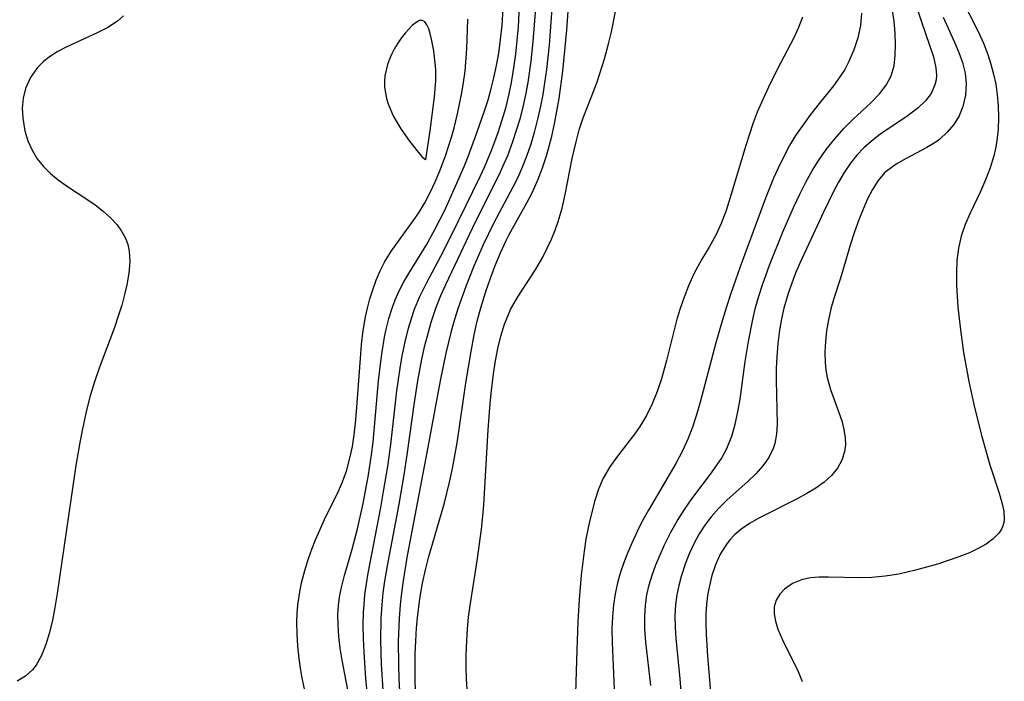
# Model space of a CAD drawing. Header units: metres. Extents: x 1073367 to 1082519, y 1569854 to 1574957.
# Tile 669 of 1056: x 1080984 to 1081116, y 1570543 to 1570632. Entities that reach past the tile are written whole.
import ezdxf

# ---------------------------------------------------------------- set-up
doc = ezdxf.new("R2010")
doc.units = ezdxf.units.M
doc.layers.add('CGG_CurvaNivelLidar_v1', color=253, linetype='Continuous', lineweight=30)

msp = doc.modelspace()

# ---------------------------------------------------------------- linework, layer by layer
at = {"layer": 'CGG_CurvaNivelLidar_v1'}
for p, q in [((1081057.4198, 1570630.6313, 75.5), (1081057.8125, 1570636.1456, 75.5)), ((1081103.5891, 1570636.3054, 76.5), (1081105.0159, 1570631.8491, 76.5)), ((1081109.7864, 1570636.116, 77.5), (1081112.6971, 1570630.4117, 77.5)), ((1081050.928, 1570631.0356, 77), (1081051.1262, 1570634.8498, 77)), ((1081048.7363, 1570631.187, 77.5), (1081048.8965, 1570633.5136, 77.5)), ((1081052.9313, 1570629.0521, 76.5), (1081053.2535, 1570633.4852, 76.5)), ((1081055.4432, 1570633.4854, 76), (1081055.0673, 1570628.6075, 76)), ((1081063.4317, 1570630.3353, 75), (1081064.0743, 1570633.5142, 75)), ((1081101.3988, 1570631.784, 76), (1081101.1409, 1570633.4892, 76)), ((1080997.0788, 1570631.8074, 78), (1080995.7768, 1570630.9401, 78)), ((1080997.8862, 1570632.5175, 78), (1080997.0788, 1570631.8074, 78)), ((1081037.6441, 1570631.8589, 78.5), (1081037.1933, 1570631.6204, 78.5)), ((1081038.0446, 1570631.8941, 78.5), (1081037.6441, 1570631.8589, 78.5)), ((1081038.372, 1570631.6906, 78.5), (1081038.0446, 1570631.8941, 78.5)), ((1081044.1083, 1570630.6241, 78), (1081044.1183, 1570632.0783, 78)), ((1081089.1042, 1570632.3328, 75), (1081088.5593, 1570630.9335, 75)), ((1081097.0257, 1570632.877, 75.5), (1081096.8691, 1570631.2002, 75.5)), ((1081105.0159, 1570631.8491, 76.5), (1081106.1697, 1570628.5703, 76.5)), ((1081107.9831, 1570632.3414, 77), (1081109.5159, 1570628.9727, 77)), ((1080995.7768, 1570630.9401, 78), (1080994.3629, 1570630.202, 78)), ((1081036.2071, 1570630.7364, 78.5), (1081035.6997, 1570630.1595, 78.5)), ((1081036.7094, 1570631.2329, 78.5), (1081036.2071, 1570630.7364, 78.5)), ((1081037.1933, 1570631.6204, 78.5), (1081036.7094, 1570631.2329, 78.5)), ((1081038.6477, 1570631.2936, 78.5), (1081038.372, 1570631.6906, 78.5)), ((1081038.8837, 1570630.7542, 78.5), (1081038.6477, 1570631.2936, 78.5)), ((1081039.0888, 1570630.1112, 78.5), (1081038.8837, 1570630.7542, 78.5)), ((1081044.0087, 1570628.0708, 78), (1081044.1083, 1570630.6241, 78)), ((1081048.5431, 1570629.3306, 77.5), (1081048.7363, 1570631.187, 77.5)), ((1081050.773, 1570629.1886, 77), (1081050.928, 1570631.0356, 77)), ((1081057.0859, 1570626.9196, 75.5), (1081057.4198, 1570630.6313, 75.5)), ((1081088.5593, 1570630.9335, 75), (1081087.9338, 1570629.5647, 75)), ((1081096.8691, 1570631.2002, 75.5), (1081096.5201, 1570629.5476, 75.5)), ((1081101.5583, 1570630.1172, 76), (1081101.3988, 1570631.784, 76)), ((1080994.3629, 1570630.202, 78), (1080990.1792, 1570628.3163, 78)), ((1081035.2, 1570629.5219, 78.5), (1081034.7221, 1570628.8359, 78.5)), ((1081035.6997, 1570630.1595, 78.5), (1081035.2, 1570629.5219, 78.5)), ((1081039.2689, 1570629.3941, 78.5), (1081039.0888, 1570630.1112, 78.5)), ((1081039.5648, 1570627.8189, 78.5), (1081039.2689, 1570629.3941, 78.5)), ((1081048.2879, 1570627.4843, 77.5), (1081048.5431, 1570629.3306, 77.5)), ((1081050.5771, 1570627.3478, 77), (1081050.773, 1570629.1886, 77)), ((1081063.0516, 1570628.7633, 75), (1081063.4317, 1570630.3353, 75)), ((1081087.9338, 1570629.5647, 75), (1081086.1237, 1570626.1311, 75)), ((1081096.5201, 1570629.5476, 75.5), (1081096.0022, 1570627.9312, 75.5)), ((1081101.5997, 1570628.6427, 76), (1081101.5583, 1570630.1172, 76)), ((1081112.6971, 1570630.4117, 77.5), (1081113.4141, 1570628.8153, 77.5)), ((1080990.1792, 1570628.3163, 78), (1080989.0636, 1570627.7243, 78)), ((1081034.2823, 1570628.1078, 78.5), (1081033.9289, 1570627.4122, 78.5)), ((1081034.7221, 1570628.8359, 78.5), (1081034.2823, 1570628.1078, 78.5)), ((1081043.759, 1570625.0599, 78), (1081044.0087, 1570628.0708, 78)), ((1081052.6453, 1570626.3969, 76.5), (1081052.9313, 1570629.0521, 76.5)), ((1081055.0673, 1570628.6075, 76), (1081054.7036, 1570625.2899, 76)), ((1081062.4892, 1570626.7245, 75), (1081063.0516, 1570628.7633, 75)), ((1081096.0022, 1570627.9312, 75.5), (1081095.3264, 1570626.366, 75.5)), ((1081101.5499, 1570627.229, 76), (1081101.5997, 1570628.6427, 76)), ((1081106.1697, 1570628.5703, 76.5), (1081106.6752, 1570627.0076, 76.5)), ((1081109.5159, 1570628.9727, 77), (1081110.0961, 1570627.6018, 77)), ((1081113.4141, 1570628.8153, 77.5), (1081113.9786, 1570627.3306, 77.5)), ((1080988.0732, 1570627.0836, 78), (1080987.1649, 1570626.3605, 78)), ((1080989.0636, 1570627.7243, 78), (1080988.0732, 1570627.0836, 78)), ((1081033.6213, 1570626.6925, 78.5), (1081033.3607, 1570625.9562, 78.5)), ((1081033.9289, 1570627.4122, 78.5), (1081033.6213, 1570626.6925, 78.5)), ((1081039.769, 1570626.1424, 78.5), (1081039.5648, 1570627.8189, 78.5)), ((1081047.9986, 1570625.8292, 77.5), (1081048.2879, 1570627.4843, 77.5)), ((1081050.334, 1570625.5155, 77), (1081050.5771, 1570627.3478, 77)), ((1081056.8866, 1570625.0699, 75.5), (1081057.0859, 1570626.9196, 75.5)), ((1081061.5348, 1570623.7568, 75), (1081062.4892, 1570626.7245, 75)), ((1081101.3843, 1570625.7778, 76), (1081101.5499, 1570627.229, 76)), ((1081106.6752, 1570627.0076, 76.5), (1081107.006, 1570625.5106, 76.5)), ((1081110.0961, 1570627.6018, 77), (1081110.5781, 1570626.2333, 77)), ((1081113.9786, 1570627.3306, 77.5), (1081114.4037, 1570626.0159, 77.5)), ((1080986.3571, 1570625.5545, 78), (1080985.3904, 1570624.2223, 78)), ((1080987.1649, 1570626.3605, 78), (1080986.3571, 1570625.5545, 78)), ((1081033.1526, 1570625.2088, 78.5), (1081033.0068, 1570624.4545, 78.5)), ((1081033.3607, 1570625.9562, 78.5), (1081033.1526, 1570625.2088, 78.5)), ((1081039.8244, 1570625.2858, 78.5), (1081039.769, 1570626.1424, 78.5)), ((1081039.8208, 1570623.7759, 78.5), (1081039.8244, 1570625.2858, 78.5)), ((1081047.6522, 1570624.1866, 77.5), (1081047.9986, 1570625.8292, 77.5)), ((1081050.0078, 1570623.5598, 77), (1081050.334, 1570625.5155, 77)), ((1081052.2303, 1570623.5461, 76.5), (1081052.6453, 1570626.3969, 76.5)), ((1081054.7036, 1570625.2899, 76), (1081054.4572, 1570623.5254, 76)), ((1081086.1237, 1570626.1311, 75), (1081084.7672, 1570623.4382, 75)), ((1081094.7631, 1570625.3147, 75.5), (1081094.1259, 1570624.3018, 75.5)), ((1081095.3264, 1570626.366, 75.5), (1081094.7631, 1570625.3147, 75.5)), ((1081101.0118, 1570624.4302, 76), (1081101.3843, 1570625.7778, 76)), ((1081107.006, 1570625.5106, 76.5), (1081107.0753, 1570624.5595, 76.5)), ((1081110.5781, 1570626.2333, 77), (1081110.9258, 1570624.8114, 77)), ((1081114.4037, 1570626.0159, 77.5), (1081114.7602, 1570624.687, 77.5)), ((1080985.3904, 1570624.2223, 78), (1080984.7179, 1570622.7428, 78)), ((1081033.0068, 1570624.4545, 78.5), (1081032.9388, 1570623.6967, 78.5)), ((1081043.5679, 1570623.566, 78), (1081043.759, 1570625.0599, 78)), ((1081047.291, 1570622.733, 77.5), (1081047.6522, 1570624.1866, 77.5)), ((1081056.3901, 1570621.4009, 75.5), (1081056.8866, 1570625.0699, 75.5)), ((1081094.1259, 1570624.3018, 75.5), (1081093.2383, 1570623.0944, 75.5)), ((1081100.3449, 1570623.1895, 76), (1081101.0118, 1570624.4302, 76)), ((1081107.0319, 1570623.9203, 76.5), (1081106.8831, 1570623.225, 76.5)), ((1081107.0753, 1570624.5595, 76.5), (1081107.0319, 1570623.9203, 76.5)), ((1081110.9258, 1570624.8114, 77), (1081111.0841, 1570623.3961, 77)), ((1081114.7602, 1570624.687, 77.5), (1081115.0367, 1570623.3457, 77.5)), ((1080984.7179, 1570622.7428, 78), (1080984.4103, 1570621.4534, 78)), ((1081032.9388, 1570623.6967, 78.5), (1081032.9623, 1570622.9384, 78.5)), ((1081032.9623, 1570622.9384, 78.5), (1081033.065, 1570622.1814, 78.5)), ((1081039.6401, 1570621.6428, 78.5), (1081039.8208, 1570623.7759, 78.5)), ((1081043.335, 1570622.1516, 78), (1081043.5679, 1570623.566, 78)), ((1081046.8611, 1570621.2302, 77.5), (1081047.291, 1570622.733, 77.5)), ((1081049.6947, 1570622.0392, 77), (1081050.0078, 1570623.5598, 77)), ((1081051.9186, 1570621.8853, 76.5), (1081052.2303, 1570623.5461, 76.5)), ((1081054.4572, 1570623.5254, 76), (1081054.1947, 1570621.9421, 76)), ((1081059.6315, 1570618.796, 75), (1081061.1073, 1570622.5796, 75)), ((1081061.1073, 1570622.5796, 75), (1081061.5348, 1570623.7568, 75)), ((1081084.7672, 1570623.4382, 75), (1081083.5617, 1570620.8835, 75)), ((1081093.2383, 1570623.0944, 75.5), (1081091.311, 1570620.737, 75.5)), ((1081099.433, 1570622.0349, 76), (1081100.3449, 1570623.1895, 76)), ((1081106.8831, 1570623.225, 76.5), (1081106.3648, 1570622.0723, 76.5)), ((1081111.0841, 1570623.3961, 77), (1081111.0019, 1570621.8353, 77)), ((1081115.0367, 1570623.3457, 77.5), (1081115.2341, 1570621.9088, 77.5)), ((1080984.4103, 1570621.4534, 78), (1080984.2955, 1570620.1135, 78)), ((1081033.065, 1570622.1814, 78.5), (1081033.2315, 1570621.4278, 78.5)), ((1081033.2315, 1570621.4278, 78.5), (1081033.4512, 1570620.6797, 78.5)), ((1081039.0653, 1570617.0729, 78.5), (1081039.6401, 1570621.6428, 78.5)), ((1081042.7541, 1570619.3489, 78), (1081043.335, 1570622.1516, 78)), ((1081046.3895, 1570619.7384, 77.5), (1081046.8611, 1570621.2302, 77.5)), ((1081049.2656, 1570620.2923, 77), (1081049.6947, 1570622.0392, 77)), ((1081051.5518, 1570620.2385, 76.5), (1081051.9186, 1570621.8853, 76.5)), ((1081054.1947, 1570621.9421, 76), (1081053.8932, 1570620.3689, 76)), ((1081055.7894, 1570618.0068, 75.5), (1081056.3901, 1570621.4009, 75.5)), ((1081098.2511, 1570620.8353, 76), (1081099.433, 1570622.0349, 76)), ((1081106.3648, 1570622.0723, 76.5), (1081105.6026, 1570621.0733, 76.5)), ((1081111.0019, 1570621.8353, 77), (1081110.6479, 1570620.3345, 77)), ((1081115.2341, 1570621.9088, 77.5), (1081115.3512, 1570620.4655, 77.5)), ((1080984.2955, 1570620.1135, 78), (1080984.3487, 1570618.7485, 78)), ((1081033.4512, 1570620.6797, 78.5), (1081033.732, 1570619.92, 78.5)), ((1081033.732, 1570619.92, 78.5), (1081034.1212, 1570619.0878, 78.5)), ((1081048.771, 1570618.5628, 77), (1081049.2656, 1570620.2923, 77)), ((1081051.1488, 1570618.6835, 76.5), (1081051.5518, 1570620.2385, 76.5)), ((1081053.8932, 1570620.3689, 76), (1081053.5519, 1570618.8077, 76)), ((1081083.5617, 1570620.8835, 75), (1081083.0128, 1570619.5818, 75)), ((1081091.311, 1570620.737, 75.5), (1081090.1471, 1570619.2515, 75.5)), ((1081095.8563, 1570618.5834, 76), (1081098.2511, 1570620.8353, 76)), ((1081104.6401, 1570620.1543, 76.5), (1081103.0844, 1570618.9736, 76.5)), ((1081105.6026, 1570621.0733, 76.5), (1081104.6401, 1570620.1543, 76.5)), ((1081110.6479, 1570620.3345, 77), (1081110.1148, 1570619.0852, 77)), ((1081115.3512, 1570620.4655, 77.5), (1081115.406, 1570618.8689, 77.5)), ((1080984.3487, 1570618.7485, 78), (1080984.6309, 1570617.0545, 78)), ((1081034.1212, 1570619.0878, 78.5), (1081034.5976, 1570618.2262, 78.5)), ((1081042.2971, 1570617.4734, 78), (1081042.7541, 1570619.3489, 78)), ((1081045.3663, 1570616.7779, 77.5), (1081046.3895, 1570619.7384, 77.5)), ((1081050.6962, 1570617.1445, 76.5), (1081051.1488, 1570618.6835, 76.5)), ((1081053.5519, 1570618.8077, 76), (1081053.0495, 1570616.8284, 76)), ((1081059.1149, 1570617.213, 75), (1081059.6315, 1570618.796, 75)), ((1081083.0128, 1570619.5818, 75), (1081082.4833, 1570618.157, 75)), ((1081090.1471, 1570619.2515, 75.5), (1081089.0275, 1570617.7122, 75.5)), ((1081094.6492, 1570617.3782, 76), (1081095.8563, 1570618.5834, 76)), ((1081103.0844, 1570618.9736, 76.5), (1081100.5757, 1570617.3197, 76.5)), ((1081110.1148, 1570619.0852, 77), (1081109.4021, 1570617.9237, 77)), ((1081115.406, 1570618.8689, 77.5), (1081115.3671, 1570617.2785, 77.5)), ((1081034.5976, 1570618.2262, 78.5), (1081035.14, 1570617.3506, 78.5)), ((1081035.14, 1570617.3506, 78.5), (1081036.3067, 1570615.6695, 78.5)), ((1081041.9482, 1570616.2015, 78), (1081042.2971, 1570617.4734, 78)), ((1081048.214, 1570616.8519, 77), (1081048.771, 1570618.5628, 77)), ((1081055.4215, 1570616.3316, 75.5), (1081055.7894, 1570618.0068, 75.5)), ((1081082.4833, 1570618.157, 75), (1081081.471, 1570615.0772, 75)), ((1081089.0275, 1570617.7122, 75.5), (1081088.159, 1570616.4209, 75.5)), ((1081093.4174, 1570616.0088, 76), (1081094.6492, 1570617.3782, 76)), ((1081100.5757, 1570617.3197, 76.5), (1081099.311, 1570616.4389, 76.5)), ((1081109.4021, 1570617.9237, 77), (1081108.5338, 1570616.8664, 77)), ((1081115.3671, 1570617.2785, 77.5), (1081115.2048, 1570615.7014, 77.5)), ((1080984.6309, 1570617.0545, 78), (1080985.0321, 1570615.7253, 78)), ((1081038.5, 1570613.2046, 78.5), (1081039.0653, 1570617.0729, 78.5)), ((1081041.1485, 1570613.7017, 78), (1081041.9482, 1570616.2015, 78)), ((1081044.1791, 1570613.6108, 77.5), (1081045.3663, 1570616.7779, 77.5)), ((1081047.3584, 1570614.553, 77), (1081048.214, 1570616.8519, 77)), ((1081050.1953, 1570615.6232, 76.5), (1081050.6962, 1570617.1445, 76.5)), ((1081053.0495, 1570616.8284, 76), (1081052.5923, 1570615.2778, 76)), ((1081055.0828, 1570615.0036, 75.5), (1081055.4215, 1570616.3316, 75.5)), ((1081058.6713, 1570615.5974, 75), (1081059.1149, 1570617.213, 75)), ((1081088.159, 1570616.4209, 75.5), (1081087.3457, 1570615.09, 75.5)), ((1081092.2572, 1570614.5526, 76), (1081093.4174, 1570616.0088, 76)), ((1081099.311, 1570616.4389, 76.5), (1081098.303, 1570615.6467, 76.5)), ((1081107.5249, 1570615.9349, 77), (1081107.1246, 1570615.6319, 77)), ((1081108.5338, 1570616.8664, 77), (1081107.5249, 1570615.9349, 77)), ((1080985.0321, 1570615.7253, 78), (1080985.6002, 1570614.4507, 78)), ((1081036.3067, 1570615.6695, 78.5), (1081037.4615, 1570614.1941, 78.5)), ((1081049.4997, 1570613.7603, 76.5), (1081050.1953, 1570615.6232, 76.5)), ((1081052.5923, 1570615.2778, 76), (1081052.0767, 1570613.7507, 76)), ((1081054.7017, 1570613.6911, 75.5), (1081055.0828, 1570615.0036, 75.5)), ((1081058.1477, 1570613.3603, 75), (1081058.6713, 1570615.5974, 75)), ((1081081.471, 1570615.0772, 75), (1081079.3946, 1570608.129, 75)), ((1081087.3457, 1570615.09, 75.5), (1081086.8346, 1570614.1642, 75.5)), ((1081097.3457, 1570614.7846, 76.5), (1081096.3996, 1570613.7862, 76.5)), ((1081098.303, 1570615.6467, 76.5), (1081097.3457, 1570614.7846, 76.5)), ((1081105.8036, 1570614.8056, 77), (1081103.0016, 1570613.3727, 77)), ((1081107.1246, 1570615.6319, 77), (1081105.8036, 1570614.8056, 77)), ((1081115.0245, 1570614.7098, 77.5), (1081114.7884, 1570613.727, 77.5)), ((1081115.2048, 1570615.7014, 77.5), (1081115.0245, 1570614.7098, 77.5)), ((1080985.6002, 1570614.4507, 78), (1080986.3063, 1570613.3112, 78)), ((1080986.3063, 1570613.3112, 78), (1080987.1605, 1570612.2545, 78)), ((1081037.4615, 1570614.1941, 78.5), (1081037.9538, 1570613.6377, 78.5)), ((1081037.9538, 1570613.6377, 78.5), (1081038.3136, 1570613.2922, 78.5)), ((1081038.3136, 1570613.2922, 78.5), (1081038.4718, 1570613.191, 78.5)), ((1081040.3768, 1570611.6892, 78), (1081041.1485, 1570613.7017, 78)), ((1081043.6315, 1570612.2762, 77.5), (1081044.1791, 1570613.6108, 77.5)), ((1081046.4032, 1570612.2941, 77), (1081047.3584, 1570614.553, 77)), ((1081049.0354, 1570612.6597, 76.5), (1081049.4997, 1570613.7603, 76.5)), ((1081052.0767, 1570613.7507, 76), (1081051.4996, 1570612.2649, 76)), ((1081054.1741, 1570612.1102, 75.5), (1081054.7017, 1570613.6911, 75.5)), ((1081057.203, 1570608.5236, 75), (1081058.1477, 1570613.3603, 75)), ((1081086.8346, 1570614.1642, 75.5), (1081085.7684, 1570611.9825, 75.5)), ((1081091.1838, 1570613.0145, 76), (1081092.2572, 1570614.5526, 76)), ((1081096.3996, 1570613.7862, 76.5), (1081095.5335, 1570612.7079, 76.5)), ((1081103.0016, 1570613.3727, 77), (1081101.6534, 1570612.6068, 77)), ((1081114.7884, 1570613.727, 77.5), (1081114.2851, 1570612.092, 77.5)), ((1080987.1605, 1570612.2545, 78), (1080988.0952, 1570611.3318, 78)), ((1081038.4718, 1570613.191, 78.5), (1081038.5, 1570613.2046, 78.5)), ((1081042.4836, 1570609.6315, 77.5), (1081043.6315, 1570612.2762, 77.5)), ((1081045.7858, 1570610.9525, 77), (1081046.4032, 1570612.2941, 77)), ((1081048.3427, 1570611.1737, 76.5), (1081049.0354, 1570612.6597, 76.5)), ((1081051.4996, 1570612.2649, 76), (1081050.8516, 1570610.812, 76)), ((1081053.5779, 1570610.56, 75.5), (1081054.1741, 1570612.1102, 75.5)), ((1081085.7684, 1570611.9825, 75.5), (1081085.2169, 1570610.7248, 75.5)), ((1081090.4284, 1570611.7838, 76), (1081091.1838, 1570613.0145, 76)), ((1081095.5335, 1570612.7079, 76.5), (1081094.694, 1570611.4712, 76.5)), ((1081101.6534, 1570612.6068, 77), (1081100.3313, 1570611.6091, 77)), ((1081114.2851, 1570612.092, 77.5), (1081113.6764, 1570610.4859, 77.5)), ((1080988.0952, 1570611.3318, 78), (1080989.1231, 1570610.4848, 78)), ((1081039.7509, 1570610.2203, 78), (1081040.3768, 1570611.6892, 78)), ((1081042.8919, 1570604.9915, 77), (1081045.7858, 1570610.9525, 77)), ((1081045.1823, 1570604.8668, 76.5), (1081048.3427, 1570611.1737, 76.5)), ((1081050.8516, 1570610.812, 76), (1081050.1959, 1570609.5122, 76)), ((1081085.2169, 1570610.7248, 75.5), (1081084.1307, 1570608.0229, 75.5)), ((1081089.5428, 1570610.1888, 76), (1081090.4284, 1570611.7838, 76)), ((1081094.694, 1570611.4712, 76.5), (1081093.9273, 1570610.1697, 76.5)), ((1081100.1214, 1570611.4079, 77), (1081099.2418, 1570610.3751, 77)), ((1081100.3313, 1570611.6091, 77), (1081100.1214, 1570611.4079, 77)), ((1080989.1231, 1570610.4848, 78), (1080990.3705, 1570609.599, 78)), ((1080990.3705, 1570609.599, 78), (1080992.9489, 1570607.9124, 78)), ((1081039.0801, 1570608.787, 78), (1081039.7509, 1570610.2203, 78)), ((1081041.0309, 1570606.4309, 77.5), (1081042.4836, 1570609.6315, 77.5)), ((1081050.1959, 1570609.5122, 76), (1081047.5694, 1570604.6354, 76)), ((1081052.8047, 1570608.8262, 75.5), (1081053.5779, 1570610.56, 75.5)), ((1081088.7114, 1570608.5511, 76), (1081089.5428, 1570610.1888, 76)), ((1081093.9273, 1570610.1697, 76.5), (1081093.2103, 1570608.8215, 76.5)), ((1081099.2418, 1570610.3751, 77), (1081098.4859, 1570609.2012, 77)), ((1081113.6764, 1570610.4859, 77.5), (1081112.9875, 1570608.9125, 77.5)), ((1081038.3538, 1570607.4001, 78), (1081039.0801, 1570608.787, 78)), ((1081052.0681, 1570607.3928, 75.5), (1081052.8047, 1570608.8262, 75.5)), ((1081056.798, 1570606.6836, 75), (1081057.203, 1570608.5236, 75)), ((1081079.3946, 1570608.129, 75), (1081078.8157, 1570606.3608, 75)), ((1081084.1307, 1570608.0229, 75.5), (1081080.7316, 1570598.8116, 75.5)), ((1081087.8813, 1570606.7876, 76), (1081088.7114, 1570608.5511, 76)), ((1081093.2103, 1570608.8215, 76.5), (1081091.9546, 1570606.2394, 76.5)), ((1081098.4859, 1570609.2012, 77), (1081097.8232, 1570607.9193, 77)), ((1081112.9875, 1570608.9125, 77.5), (1081111.5897, 1570606.0106, 77.5)), ((1080992.9489, 1570607.9124, 78), (1080994.0733, 1570607.1224, 78)), ((1080994.0733, 1570607.1224, 78), (1080995.1529, 1570606.2856, 78)), ((1081037.5585, 1570606.0727, 78), (1081038.3538, 1570607.4001, 78)), ((1081049.7118, 1570603.164, 75.5), (1081052.0681, 1570607.3928, 75.5)), ((1081056.2884, 1570604.8847, 75), (1081056.798, 1570606.6836, 75)), ((1081086.5024, 1570603.6025, 76), (1081087.8813, 1570606.7876, 76)), ((1081097.8232, 1570607.9193, 77), (1081097.2277, 1570606.5567, 77)), ((1080995.1529, 1570606.2856, 78), (1080996.1474, 1570605.4008, 78)), ((1080996.1474, 1570605.4008, 78), (1080997.0242, 1570604.4544, 78)), ((1081036.8102, 1570604.9742, 78), (1081037.5585, 1570606.0727, 78)), ((1081039.7143, 1570603.7973, 77.5), (1081041.0309, 1570606.4309, 77.5)), ((1081078.8157, 1570606.3608, 75), (1081078.1599, 1570604.6386, 75)), ((1081091.9546, 1570606.2394, 76.5), (1081088.7413, 1570599.2815, 76.5)), ((1081097.2277, 1570606.5567, 77), (1081096.6776, 1570605.1362, 77)), ((1081111.5897, 1570606.0106, 77.5), (1081110.9212, 1570604.4861, 77.5)), ((1080997.0242, 1570604.4544, 78), (1080997.6339, 1570603.6163, 78)), ((1081033.8875, 1570600.9621, 78), (1081036.8102, 1570604.9742, 78)), ((1081040.8938, 1570600.9818, 77), (1081042.8919, 1570604.9915, 77)), ((1081041.1782, 1570596.4227, 76.5), (1081045.1823, 1570604.8668, 76.5)), ((1081047.5694, 1570604.6354, 76), (1081046.1951, 1570601.7603, 76)), ((1081055.873, 1570603.7303, 75), (1081056.2884, 1570604.8847, 75)), ((1081078.1599, 1570604.6386, 75), (1081077.4396, 1570603.0738, 75)), ((1081096.6776, 1570605.1362, 77), (1081096.0906, 1570603.4831, 77)), ((1081110.9212, 1570604.4861, 77.5), (1081110.3839, 1570602.9265, 77.5)), ((1080997.6339, 1570603.6163, 78), (1080998.1495, 1570602.6575, 78)), ((1081038.568, 1570601.7522, 77.5), (1081039.7143, 1570603.7973, 77.5)), ((1081049.2936, 1570602.3515, 75.5), (1081049.7118, 1570603.164, 75.5)), ((1081055.3635, 1570602.5, 75), (1081055.873, 1570603.7303, 75)), ((1081077.4396, 1570603.0738, 75), (1081076.5391, 1570601.4281, 75)), ((1081084.6618, 1570599.0267, 76), (1081086.5024, 1570603.6025, 76)), ((1081096.0906, 1570603.4831, 77), (1081095.5538, 1570601.8517, 77)), ((1081110.3839, 1570602.9265, 77.5), (1081110.0284, 1570601.2979, 77.5)), ((1080998.1495, 1570602.6575, 78), (1080998.4553, 1570601.81, 78)), ((1080998.4553, 1570601.81, 78), (1080998.6476, 1570600.9264, 78)), ((1081036.3261, 1570598.1441, 77.5), (1081038.568, 1570601.7522, 77.5)), ((1081046.1951, 1570601.7603, 76), (1081044.9581, 1570598.8765, 76)), ((1081048.518, 1570600.6904, 75.5), (1081049.2936, 1570602.3515, 75.5)), ((1081054.8038, 1570601.2916, 75), (1081055.3635, 1570602.5, 75)), ((1081076.5391, 1570601.4281, 75), (1081075.5907, 1570599.8148, 75)), ((1081095.5538, 1570601.8517, 77), (1081094.1775, 1570597.2666, 77)), ((1080998.6476, 1570600.9264, 78), (1080998.7353, 1570599.4623, 78)), ((1081032.9771, 1570599.5047, 78), (1081033.8875, 1570600.9621, 78)), ((1081038.5837, 1570596.5932, 77), (1081040.8938, 1570600.9818, 77)), ((1081047.8137, 1570598.9908, 75.5), (1081048.518, 1570600.6904, 75.5)), ((1081053.2803, 1570598.4861, 75), (1081054.2009, 1570600.1072, 75)), ((1081054.2009, 1570600.1072, 75), (1081054.8038, 1570601.2916, 75)), ((1081110.0284, 1570601.2979, 77.5), (1081109.8389, 1570599.6736, 77.5)), ((1080998.7353, 1570599.4623, 78), (1080998.6127, 1570597.9419, 78)), ((1081032.3602, 1570598.2882, 78), (1081032.9771, 1570599.5047, 78)), ((1081044.9581, 1570598.8765, 76), (1081043.8646, 1570596.1432, 76)), ((1081047.1658, 1570597.2625, 75.5), (1081047.8137, 1570598.9908, 75.5)), ((1081075.5907, 1570599.8148, 75), (1081074.512, 1570597.868, 75)), ((1081080.7316, 1570598.8116, 75.5), (1081079.4609, 1570595.2469, 75.5)), ((1081083.7149, 1570596.3985, 76), (1081084.6618, 1570599.0267, 76)), ((1081088.7413, 1570599.2815, 76.5), (1081088.1668, 1570597.9472, 76.5)), ((1081109.8389, 1570599.6736, 77.5), (1081109.7664, 1570598.0136, 77.5)), ((1080998.6127, 1570597.9419, 78), (1080998.3413, 1570596.3768, 78)), ((1081031.8262, 1570597.0216, 78), (1081032.3602, 1570598.2882, 78)), ((1081035.5379, 1570596.7829, 77.5), (1081036.3261, 1570598.1441, 77.5)), ((1081050.8569, 1570594.7893, 75), (1081053.2803, 1570598.4861, 75)), ((1081074.512, 1570597.868, 75), (1081073.7687, 1570596.262, 75)), ((1081088.1668, 1570597.9472, 76.5), (1081087.6361, 1570596.5957, 76.5)), ((1081109.7664, 1570598.0136, 77.5), (1081109.7834, 1570596.3262, 77.5)), ((1080998.3413, 1570596.3768, 78), (1080998.0874, 1570595.2551, 78)), ((1081031.3578, 1570595.7157, 78), (1081031.8262, 1570597.0216, 78)), ((1081034.9346, 1570595.5954, 77.5), (1081035.5379, 1570596.7829, 77.5)), ((1081037.6687, 1570594.7334, 77), (1081038.5837, 1570596.5932, 77)), ((1081040.5291, 1570594.9417, 76.5), (1081041.1782, 1570596.4227, 76.5)), ((1081043.8646, 1570596.1432, 76), (1081042.8362, 1570593.3075, 76)), ((1081046.5632, 1570595.5138, 75.5), (1081047.1658, 1570597.2625, 75.5)), ((1081073.7687, 1570596.262, 75), (1081073.1742, 1570594.7463, 75)), ((1081083.2269, 1570594.8752, 76), (1081083.7149, 1570596.3985, 76)), ((1081087.6361, 1570596.5957, 76.5), (1081087.1574, 1570595.227, 76.5)), ((1081094.1775, 1570597.2666, 77), (1081093.2999, 1570594.5398, 77)), ((1081109.7834, 1570596.3262, 77.5), (1081109.9602, 1570593.4096, 77.5)), ((1080998.0874, 1570595.2551, 78), (1080997.6515, 1570593.6438, 78)), ((1081030.9757, 1570594.4874, 78), (1081031.3578, 1570595.7157, 78)), ((1081034.3977, 1570594.3756, 77.5), (1081034.9346, 1570595.5954, 77.5)), ((1081039.8629, 1570593.2528, 76.5), (1081040.5291, 1570594.9417, 76.5)), ((1081045.8812, 1570593.3211, 75.5), (1081046.5632, 1570595.5138, 75.5)), ((1081050.3493, 1570593.938, 75), (1081050.8569, 1570594.7893, 75)), ((1081079.4609, 1570595.2469, 75.5), (1081078.8665, 1570593.4515, 75.5)), ((1081082.7921, 1570593.3386, 76), (1081083.2269, 1570594.8752, 76)), ((1081087.1574, 1570595.227, 76.5), (1081086.5913, 1570593.2691, 76.5)), ((1080997.6515, 1570593.6438, 78), (1080997.28, 1570592.4519, 78)), ((1081030.6453, 1570593.2349, 78), (1081030.9757, 1570594.4874, 78)), ((1081033.9309, 1570593.1253, 77.5), (1081034.3977, 1570594.3756, 77.5)), ((1081036.9974, 1570593.1141, 77), (1081037.6687, 1570594.7334, 77)), ((1081049.8853, 1570593.0624, 75), (1081050.3493, 1570593.938, 75)), ((1081073.1742, 1570594.7463, 75), (1081072.6481, 1570593.1915, 75)), ((1081078.8665, 1570593.4515, 75.5), (1081078.3255, 1570591.6942, 75.5)), ((1081093.2999, 1570594.5398, 77), (1081092.9057, 1570593.1722, 77)), ((1080997.28, 1570592.4519, 78), (1080996.6633, 1570590.6509, 78)), ((1081030.3956, 1570592.0727, 78), (1081030.6453, 1570593.2349, 78)), ((1081033.548, 1570591.886, 77.5), (1081033.9309, 1570593.1253, 77.5)), ((1081036.5661, 1570591.864, 77), (1081036.9974, 1570593.1141, 77)), ((1081039.2289, 1570591.3654, 76.5), (1081039.8629, 1570593.2528, 76.5)), ((1081042.8362, 1570593.3075, 76), (1081042.3552, 1570591.747, 76)), ((1081045.4096, 1570591.5156, 75.5), (1081045.8812, 1570593.3211, 75.5)), ((1081049.0705, 1570591.0879, 75), (1081049.6763, 1570592.6196, 75)), ((1081049.6763, 1570592.6196, 75), (1081049.8853, 1570593.0624, 75)), ((1081072.6481, 1570593.1915, 75), (1081072.2308, 1570591.7849, 75)), ((1081082.408, 1570591.7402, 76), (1081082.7921, 1570593.3386, 76)), ((1081086.5913, 1570593.2691, 76.5), (1081086.267, 1570591.8035, 76.5)), ((1081092.9057, 1570593.1722, 77), (1081092.5697, 1570591.6927, 77)), ((1081109.9602, 1570593.4096, 77.5), (1081110.2907, 1570590.3674, 77.5)), ((1081030.0953, 1570590.2393, 78), (1081030.3956, 1570592.0727, 78)), ((1081033.2256, 1570590.6238, 77.5), (1081033.548, 1570591.886, 77.5)), ((1081036.1886, 1570590.5919, 77), (1081036.5661, 1570591.864, 77)), ((1081038.8417, 1570590.0379, 76.5), (1081039.2289, 1570591.3654, 76.5)), ((1081042.3552, 1570591.747, 76), (1081041.9209, 1570590.1697, 76)), ((1081045.0038, 1570589.6881, 75.5), (1081045.4096, 1570591.5156, 75.5)), ((1081048.5837, 1570589.4923, 75), (1081049.0705, 1570591.0879, 75)), ((1081072.2308, 1570591.7849, 75), (1081071.8508, 1570590.3619, 75)), ((1081078.3255, 1570591.6942, 75.5), (1081077.4485, 1570588.5977, 75.5)), ((1081081.83, 1570588.7912, 76), (1081082.408, 1570591.7402, 76)), ((1081086.267, 1570591.8035, 76.5), (1081086.0151, 1570590.3241, 76.5)), ((1081092.5697, 1570591.6927, 77), (1081092.3224, 1570590.2009, 77)), ((1080996.6633, 1570590.6509, 78), (1080994.6376, 1570585.1972, 78)), ((1081029.8737, 1570588.3779, 78), (1081030.0953, 1570590.2393, 78)), ((1081032.9545, 1570589.3428, 77.5), (1081033.2256, 1570590.6238, 77.5)), ((1081035.7241, 1570588.7487, 77), (1081036.1886, 1570590.5919, 77)), ((1081038.3777, 1570588.2266, 76.5), (1081038.8417, 1570590.0379, 76.5)), ((1081041.9209, 1570590.1697, 76), (1081041.2033, 1570587.2294, 76)), ((1081044.5765, 1570587.4519, 75.5), (1081045.0038, 1570589.6881, 75.5)), ((1081048.1889, 1570587.8479, 75), (1081048.5837, 1570589.4923, 75)), ((1081071.8508, 1570590.3619, 75), (1081070.8407, 1570586.2455, 75)), ((1081086.0151, 1570590.3241, 76.5), (1081085.7941, 1570588.5304, 76.5)), ((1081092.3224, 1570590.2009, 77), (1081092.1663, 1570588.7699, 77)), ((1081110.2907, 1570590.3674, 77.5), (1081110.7362, 1570587.2881, 77.5)), ((1081029.704, 1570586.4979, 78), (1081029.8737, 1570588.3779, 78)), ((1081032.6283, 1570587.4151, 77.5), (1081032.9545, 1570589.3428, 77.5)), ((1081035.3345, 1570586.8775, 77), (1081035.7241, 1570588.7487, 77)), ((1081037.9712, 1570586.3974, 76.5), (1081038.3777, 1570588.2266, 76.5)), ((1081077.4485, 1570588.5977, 75.5), (1081075.3558, 1570580.6127, 75.5)), ((1081081.3998, 1570586.1097, 76), (1081081.83, 1570588.7912, 76)), ((1081085.7941, 1570588.5304, 76.5), (1081085.6475, 1570586.7348, 76.5)), ((1081092.1663, 1570588.7699, 77), (1081092.0988, 1570587.3472, 77)), ((1081032.4467, 1570586.1164, 77.5), (1081032.6283, 1570587.4151, 77.5)), ((1081035.0431, 1570585.1878, 77), (1081035.3345, 1570586.8775, 77)), ((1081041.2033, 1570587.2294, 76), (1081040.4251, 1570583.4981, 76)), ((1081043.9253, 1570583.4975, 75.5), (1081044.5765, 1570587.4519, 75.5)), ((1081047.865, 1570586.1664, 75), (1081048.1889, 1570587.8479, 75)), ((1081092.0988, 1570587.3472, 77), (1081092.1353, 1570585.9421, 77)), ((1081110.7362, 1570587.2881, 77.5), (1081111.438, 1570583.3965, 77.5)), ((1081029.2038, 1570579.4005, 78), (1081029.704, 1570586.4979, 78)), ((1081032.1446, 1570583.4961, 77.5), (1081032.4467, 1570586.1164, 77.5)), ((1081037.4314, 1570583.4828, 76.5), (1081037.9712, 1570586.3974, 76.5)), ((1081047.5962, 1570584.4574, 75), (1081047.865, 1570586.1664, 75)), ((1081070.8407, 1570586.2455, 75), (1081070.1474, 1570583.7627, 75)), ((1081080.7038, 1570581.0365, 76), (1081081.3998, 1570586.1097, 76)), ((1081085.6475, 1570586.7348, 76.5), (1081085.5704, 1570585.1567, 76.5)), ((1081092.1353, 1570585.9421, 77), (1081092.237, 1570584.9433, 77)), ((1080994.6376, 1570585.1972, 78), (1080993.9961, 1570583.3533, 78)), ((1081034.6212, 1570582.1543, 77), (1081035.0431, 1570585.1878, 77)), ((1081047.3108, 1570582.18, 75), (1081047.5962, 1570584.4574, 75)), ((1081085.5704, 1570585.1567, 76.5), (1081085.542, 1570583.5921, 76.5)), ((1081092.237, 1570584.9433, 77), (1081092.4096, 1570583.964, 77)), ((1080993.9961, 1570583.3533, 78), (1080993.4247, 1570581.4721, 78)), ((1081031.4021, 1570575.2468, 77.5), (1081032.1446, 1570583.4961, 77.5)), ((1081036.9859, 1570580.5703, 76.5), (1081037.4314, 1570583.4828, 76.5)), ((1081040.4251, 1570583.4981, 76), (1081038.6504, 1570573.8734, 76)), ((1081042.6953, 1570575.1576, 75.5), (1081043.9253, 1570583.4975, 75.5)), ((1081070.1474, 1570583.7627, 75), (1081069.5745, 1570582.0696, 75)), ((1081085.542, 1570583.5921, 76.5), (1081085.6759, 1570577.6979, 76.5)), ((1081092.4096, 1570583.964, 77), (1081092.8593, 1570582.3549, 77)), ((1081111.438, 1570583.3965, 77.5), (1081112.1884, 1570579.9332, 77.5)), ((1081033.7862, 1570574.9702, 77), (1081034.6212, 1570582.1543, 77)), ((1081047.1396, 1570580.4371, 75), (1081047.3108, 1570582.18, 75)), ((1081069.5745, 1570582.0696, 75), (1081068.9062, 1570580.4291, 75)), ((1081092.8593, 1570582.3549, 77), (1081093.9887, 1570579.2498, 77)), ((1080993.4247, 1570581.4721, 78), (1080992.9279, 1570579.5663, 78)), ((1081036.0053, 1570573.5549, 76.5), (1081036.9859, 1570580.5703, 76.5)), ((1081046.8697, 1570576.926, 75), (1081047.1396, 1570580.4371, 75)), ((1081068.9062, 1570580.4291, 75), (1081068.1347, 1570578.8619, 75)), ((1081075.3558, 1570580.6127, 75.5), (1081074.8679, 1570578.9387, 75.5)), ((1081080.4097, 1570579.3305, 76), (1081080.7038, 1570581.0365, 76)), ((1080992.9279, 1570579.5663, 78), (1080992.3778, 1570577.0627, 78)), ((1081029.0606, 1570577.8095, 78), (1081029.2038, 1570579.4005, 78)), ((1081074.8679, 1570578.9387, 75.5), (1081074.3277, 1570577.2926, 75.5)), ((1081080.0418, 1570577.6678, 76), (1081080.4097, 1570579.3305, 76)), ((1081093.9887, 1570579.2498, 77), (1081094.3541, 1570578.1071, 77)), ((1081112.1884, 1570579.9332, 77.5), (1081113.1648, 1570576.021, 77.5)), ((1081028.8769, 1570576.2327, 78), (1081029.0606, 1570577.8095, 78)), ((1081068.1347, 1570578.8619, 75), (1081067.2478, 1570577.3879, 75)), ((1081079.58, 1570576.0635, 76), (1081080.0418, 1570577.6678, 76)), ((1081085.6759, 1570577.6979, 76.5), (1081085.5944, 1570576.3573, 76.5)), ((1081094.3541, 1570578.1071, 77), (1081094.6384, 1570576.9751, 77)), ((1080992.3778, 1570577.0627, 78), (1080992.0235, 1570575.2418, 78)), ((1081046.2661, 1570566.8531, 75), (1081046.8697, 1570576.926, 75)), ((1081066.6441, 1570576.5366, 75), (1081064.2193, 1570573.3855, 75)), ((1081067.2478, 1570577.3879, 75), (1081066.6441, 1570576.5366, 75)), ((1081074.3277, 1570577.2926, 75.5), (1081073.7014, 1570575.6622, 75.5)), ((1081085.5944, 1570576.3573, 76.5), (1081085.3624, 1570575.0807, 76.5)), ((1081094.6384, 1570576.9751, 77), (1081094.8142, 1570575.8641, 77)), ((1080992.0235, 1570575.2418, 78), (1080991.4821, 1570572.131, 78)), ((1081028.6354, 1570574.6756, 78), (1081028.8769, 1570576.2327, 78)), ((1081031.2041, 1570573.5685, 77.5), (1081031.4021, 1570575.2468, 77.5)), ((1081033.3807, 1570572.0107, 77), (1081033.7862, 1570574.9702, 77)), ((1081042.0776, 1570571.7259, 75.5), (1081042.6953, 1570575.1576, 75.5)), ((1081073.7014, 1570575.6622, 75.5), (1081072.9788, 1570574.082, 75.5)), ((1081078.9255, 1570574.3996, 76), (1081079.58, 1570576.0635, 76)), ((1081085.3624, 1570575.0807, 76.5), (1081085.1574, 1570574.4356, 76.5)), ((1081094.8142, 1570575.8641, 77), (1081094.8533, 1570574.903, 77)), ((1081113.1648, 1570576.021, 77.5), (1081114.2688, 1570572.1995, 77.5)), ((1081028.3058, 1570573.098, 78), (1081028.6354, 1570574.6756, 78)), ((1081038.6504, 1570573.8734, 76), (1081035.963, 1570559.7606, 76)), ((1081072.9788, 1570574.082, 75.5), (1081072.0706, 1570572.4107, 75.5)), ((1081078.2014, 1570573.0815, 76), (1081078.9255, 1570574.3996, 76)), ((1081085.1574, 1570574.4356, 76.5), (1081084.5659, 1570573.2273, 76.5)), ((1081094.7514, 1570573.974, 77), (1081094.3836, 1570572.8456, 77)), ((1081094.8533, 1570574.903, 77), (1081094.7514, 1570573.974, 77)), ((1081027.8288, 1570571.387, 78), (1081028.3058, 1570573.098, 78)), ((1081030.8034, 1570570.8718, 77.5), (1081031.2041, 1570573.5685, 77.5)), ((1081035.5856, 1570570.8815, 76.5), (1081036.0053, 1570573.5549, 76.5)), ((1081064.2193, 1570573.3855, 75), (1081063.2042, 1570571.9493, 75)), ((1081072.0706, 1570572.4107, 75.5), (1081068.3912, 1570566.1146, 75.5)), ((1081076.8713, 1570571.1518, 76), (1081077.6922, 1570572.302, 76)), ((1081077.6922, 1570572.302, 76), (1081078.2014, 1570573.0815, 76)), ((1081084.5659, 1570573.2273, 76.5), (1081083.7702, 1570572.0956, 76.5)), ((1081094.3836, 1570572.8456, 77), (1081093.7798, 1570571.7858, 77)), ((1080991.4821, 1570572.131, 78), (1080988.9626, 1570554.9382, 78)), ((1081027.2262, 1570569.7303, 78), (1081027.8288, 1570571.387, 78)), ((1081032.8739, 1570568.9063, 77), (1081033.3807, 1570572.0107, 77)), ((1081041.6806, 1570569.8887, 75.5), (1081042.0776, 1570571.7259, 75.5)), ((1081063.2042, 1570571.9493, 75), (1081062.3284, 1570570.4426, 75)), ((1081074.2445, 1570567.6691, 76), (1081076.8713, 1570571.1518, 76)), ((1081082.822, 1570571.0224, 76.5), (1081081.7643, 1570569.9924, 76.5)), ((1081083.7702, 1570572.0956, 76.5), (1081082.822, 1570571.0224, 76.5)), ((1081093.7798, 1570571.7858, 77), (1081092.9789, 1570570.8019, 77)), ((1081114.2688, 1570572.1995, 77.5), (1081115.5088, 1570568.3983, 77.5)), ((1081026.7157, 1570568.5812, 78), (1081027.2262, 1570569.7303, 78)), ((1081030.4594, 1570568.9424, 77.5), (1081030.8034, 1570570.8718, 77.5)), ((1081034.8942, 1570566.9219, 76.5), (1081035.5856, 1570570.8815, 76.5)), ((1081040.9836, 1570567.1408, 75.5), (1081041.6806, 1570569.8887, 75.5)), ((1081062.3284, 1570570.4426, 75), (1081061.7002, 1570568.9673, 75)), ((1081081.7643, 1570569.9924, 76.5), (1081078.9707, 1570567.4995, 76.5)), ((1081092.009, 1570569.9054, 77), (1081090.8955, 1570569.1031, 77)), ((1081092.9789, 1570570.8019, 77), (1081092.009, 1570569.9054, 77)), ((1081024.906, 1570564.8629, 78), (1081026.7157, 1570568.5812, 78)), ((1081030.0754, 1570567.0239, 77.5), (1081030.4594, 1570568.9424, 77.5)), ((1081032.4412, 1570566.5113, 77), (1081032.8739, 1570568.9063, 77)), ((1081061.7002, 1570568.9673, 75), (1081061.2013, 1570567.4151, 75)), ((1081089.6757, 1570568.3696, 77), (1081088.3866, 1570567.6739, 77)), ((1081090.8955, 1570569.1031, 77), (1081089.6757, 1570568.3696, 77)), ((1081115.5088, 1570568.3983, 77.5), (1081115.8852, 1570567.1563, 77.5)), ((1081029.2991, 1570563.6303, 77.5), (1081030.0754, 1570567.0239, 77.5)), ((1081039.9937, 1570563.5991, 75.5), (1081040.9836, 1570567.1408, 75.5)), ((1081061.2013, 1570567.4151, 75), (1081060.4914, 1570564.6083, 75)), ((1081073.2432, 1570566.2251, 76), (1081074.2445, 1570567.6691, 76)), ((1081078.9707, 1570567.4995, 76.5), (1081077.8671, 1570566.4036, 76.5)), ((1081088.3866, 1570567.6739, 77), (1081083.2334, 1570565.0762, 77)), ((1081115.8852, 1570567.1563, 77.5), (1081116.1374, 1570565.988, 77.5)), ((1081030.7496, 1570557.6913, 77), (1081032.4412, 1570566.5113, 77)), ((1081033.3435, 1570558.6821, 76.5), (1081034.8942, 1570566.9219, 76.5)), ((1081046.1428, 1570565.3194, 75), (1081046.2661, 1570566.8531, 75)), ((1081068.3912, 1570566.1146, 75.5), (1081067.5321, 1570564.5665, 75.5)), ((1081072.2981, 1570564.7344, 76), (1081073.2432, 1570566.2251, 76)), ((1081077.8671, 1570566.4036, 76.5), (1081076.833, 1570565.2306, 76.5)), ((1081116.1374, 1570565.988, 77.5), (1081116.1965, 1570564.9006, 77.5)), ((1081023.6975, 1570562.1557, 78), (1081024.906, 1570564.8629, 78)), ((1081045.9567, 1570563.5745, 75), (1081046.1428, 1570565.3194, 75)), ((1081060.4914, 1570564.6083, 75), (1081060.0004, 1570562.2354, 75)), ((1081067.5321, 1570564.5665, 75.5), (1081066.8778, 1570563.2876, 75.5)), ((1081071.4219, 1570563.1994, 76), (1081072.2981, 1570564.7344, 76)), ((1081076.833, 1570565.2306, 76.5), (1081075.9902, 1570564.1159, 76.5)), ((1081081.9778, 1570564.3558, 77), (1081080.8104, 1570563.553, 77)), ((1081083.2334, 1570565.0762, 77), (1081081.9778, 1570564.3558, 77)), ((1081116.1475, 1570564.4842, 77.5), (1081115.9715, 1570563.8761, 77.5)), ((1081116.1965, 1570564.9006, 77.5), (1081116.1475, 1570564.4842, 77.5)), ((1081028.5828, 1570560.9042, 77.5), (1081029.2991, 1570563.6303, 77.5)), ((1081038.9154, 1570559.9022, 75.5), (1081039.9937, 1570563.5991, 75.5)), ((1081045.3809, 1570559.3114, 75), (1081045.9567, 1570563.5745, 75)), ((1081066.8778, 1570563.2876, 75.5), (1081066.1461, 1570561.7237, 75.5)), ((1081070.5641, 1570561.494, 76), (1081071.4219, 1570563.1994, 76)), ((1081075.9902, 1570564.1159, 76.5), (1081075.2286, 1570562.9398, 76.5)), ((1081080.8104, 1570563.553, 77), (1081079.9525, 1570562.8152, 77)), ((1081115.8246, 1570563.5675, 77.5), (1081115.4602, 1570563.0242, 77.5)), ((1081115.9715, 1570563.8761, 77.5), (1081115.8246, 1570563.5675, 77.5)), ((1081023.1884, 1570560.9091, 78), (1081023.6975, 1570562.1557, 78)), ((1081060.0004, 1570562.2354, 75), (1081059.7446, 1570560.6507, 75)), ((1081066.1461, 1570561.7237, 75.5), (1081065.4759, 1570560.1349, 75.5)), ((1081075.2286, 1570562.9398, 76.5), (1081074.5126, 1570561.631, 76.5)), ((1081079.347, 1570562.1687, 77), (1081078.8276, 1570561.4942, 77)), ((1081079.9525, 1570562.8152, 77), (1081079.347, 1570562.1687, 77)), ((1081114.7144, 1570562.2691, 77.5), (1081113.7811, 1570561.5873, 77.5)), ((1081115.4602, 1570563.0242, 77.5), (1081114.7144, 1570562.2691, 77.5)), ((1081022.7246, 1570559.6455, 78), (1081023.1884, 1570560.9091, 78)), ((1081027.5772, 1570557.3759, 77.5), (1081028.5828, 1570560.9042, 77.5)), ((1081059.7446, 1570560.6507, 75), (1081059.3642, 1570557.4229, 75)), ((1081069.9573, 1570560.1502, 76), (1081070.5641, 1570561.494, 76)), ((1081074.5126, 1570561.631, 76.5), (1081073.8828, 1570560.2729, 76.5)), ((1081078.8276, 1570561.4942, 77), (1081078.0528, 1570560.2079, 77)), ((1081111.5028, 1570560.4101, 77.5), (1081110.1058, 1570559.8633, 77.5)), ((1081112.6999, 1570560.9694, 77.5), (1081111.5028, 1570560.4101, 77.5)), ((1081113.7811, 1570561.5873, 77.5), (1081112.6999, 1570560.9694, 77.5)), ((1081022.2238, 1570558.0243, 78), (1081022.7246, 1570559.6455, 78)), ((1081035.963, 1570559.7606, 76), (1081035.4472, 1570556.6523, 76)), ((1081038.4601, 1570558.1321, 75.5), (1081038.9154, 1570559.9022, 75.5)), ((1081044.4331, 1570553.3373, 75), (1081045.3809, 1570559.3114, 75)), ((1081065.4759, 1570560.1349, 75.5), (1081065.0376, 1570558.9804, 75.5)), ((1081069.4029, 1570558.7899, 76), (1081069.9573, 1570560.1502, 76)), ((1081073.8828, 1570560.2729, 76.5), (1081073.3303, 1570558.8774, 76.5)), ((1081078.0528, 1570560.2079, 77), (1081077.4249, 1570558.815, 77)), ((1081110.1058, 1570559.8633, 77.5), (1081107.2073, 1570558.8981, 77.5)), ((1081021.8132, 1570556.3782, 78), (1081022.2238, 1570558.0243, 78)), ((1081032.9999, 1570556.6089, 76.5), (1081033.3435, 1570558.6821, 76.5)), ((1081038.0669, 1570556.3455, 75.5), (1081038.4601, 1570558.1321, 75.5)), ((1081064.645, 1570557.8121, 75.5), (1081064.2405, 1570556.3626, 75.5)), ((1081065.0376, 1570558.9804, 75.5), (1081064.645, 1570557.8121, 75.5)), ((1081068.9095, 1570557.4153, 76), (1081069.4029, 1570558.7899, 76)), ((1081073.3303, 1570558.8774, 76.5), (1081072.7911, 1570557.2461, 76.5)), ((1081077.4249, 1570558.815, 77), (1081076.9229, 1570557.342, 77)), ((1081104.2674, 1570558.0634, 77.5), (1081102.0193, 1570557.5558, 77.5)), ((1081107.2073, 1570558.8981, 77.5), (1081104.2674, 1570558.0634, 77.5)), ((1081027.1282, 1570555.5825, 77.5), (1081027.5772, 1570557.3759, 77.5)), ((1081030.5139, 1570556.2239, 77), (1081030.7496, 1570557.6913, 77)), ((1081032.7801, 1570555.0273, 76.5), (1081032.9999, 1570556.6089, 76.5)), ((1081035.4472, 1570556.6523, 76), (1081035.2234, 1570555.0505, 76)), ((1081059.3642, 1570557.4229, 75), (1081059.1007, 1570554.1471, 75)), ((1081068.5109, 1570556.1026, 76), (1081068.9095, 1570557.4153, 76)), ((1081072.7911, 1570557.2461, 76.5), (1081072.4623, 1570556.0034, 76.5)), ((1081076.9229, 1570557.342, 77), (1081076.5342, 1570555.8099, 77)), ((1081089.079, 1570556.8162, 77.5), (1081087.7694, 1570556.2936, 77.5)), ((1081090.174, 1570557.035, 77.5), (1081089.079, 1570556.8162, 77.5)), ((1081091.3468, 1570557.1352, 77.5), (1081090.174, 1570557.035, 77.5)), ((1081092.5794, 1570557.1527, 77.5), (1081091.3468, 1570557.1352, 77.5)), ((1081096.843, 1570557.0341, 77.5), (1081092.5794, 1570557.1527, 77.5)), ((1081098.4021, 1570557.0736, 77.5), (1081096.843, 1570557.0341, 77.5)), ((1081100.2099, 1570557.2529, 77.5), (1081098.4021, 1570557.0736, 77.5)), ((1081102.0193, 1570557.5558, 77.5), (1081100.2099, 1570557.2529, 77.5)), ((1081021.5209, 1570554.8895, 78), (1081021.8132, 1570556.3782, 78)), ((1081026.9168, 1570554.4608, 77.5), (1081027.1282, 1570555.5825, 77.5)), ((1081030.3198, 1570554.7538, 77), (1081030.5139, 1570556.2239, 77)), ((1081037.7387, 1570554.5445, 75.5), (1081038.0669, 1570556.3455, 75.5)), ((1081064.2405, 1570556.3626, 75.5), (1081063.9224, 1570554.8924, 75.5)), ((1081068.1978, 1570554.775, 76), (1081068.5109, 1570556.1026, 76)), ((1081072.4623, 1570556.0034, 76.5), (1081072.2077, 1570554.7451, 76.5)), ((1081076.5342, 1570555.8099, 77), (1081076.3203, 1570554.6618, 77)), ((1081086.6777, 1570555.5365, 77.5), (1081086.0322, 1570554.8359, 77.5)), ((1081087.7694, 1570556.2936, 77.5), (1081086.6777, 1570555.5365, 77.5)), ((1080988.9626, 1570554.9382, 78), (1080988.6563, 1570553.0644, 78)), ((1081021.3149, 1570553.3873, 78), (1081021.5209, 1570554.8895, 78)), ((1081026.7723, 1570553.3309, 77.5), (1081026.9168, 1570554.4608, 77.5)), ((1081030.1938, 1570553.4406, 77), (1081030.3198, 1570554.7538, 77)), ((1081032.6126, 1570553.4418, 76.5), (1081032.7801, 1570555.0273, 76.5)), ((1081035.2234, 1570555.0505, 76), (1081035.0442, 1570553.4451, 76)), ((1081037.4117, 1570552.0817, 75.5), (1081037.7387, 1570554.5445, 75.5)), ((1081059.1007, 1570554.1471, 75), (1081058.9325, 1570551.1385, 75)), ((1081063.9224, 1570554.8924, 75.5), (1081063.6952, 1570553.4043, 75.5)), ((1081067.9874, 1570553.4001, 76), (1081068.1978, 1570554.775, 76)), ((1081072.2077, 1570554.7451, 76.5), (1081072.0389, 1570553.4728, 76.5)), ((1081076.3203, 1570554.6618, 77), (1081076.1735, 1570553.4942, 77)), ((1081085.5649, 1570554.0416, 77.5), (1081085.3066, 1570553.1686, 77.5)), ((1081086.0322, 1570554.8359, 77.5), (1081085.5649, 1570554.0416, 77.5)), ((1080988.6563, 1570553.0644, 78), (1080988.3381, 1570551.3749, 78)), ((1081021.2279, 1570552.2694, 78), (1081021.3149, 1570553.3873, 78)), ((1081026.6984, 1570552.0634, 77.5), (1081026.7723, 1570553.3309, 77.5)), ((1081030.1328, 1570552.4332, 77), (1081030.1938, 1570553.4406, 77)), ((1081032.4991, 1570551.6158, 76.5), (1081032.6126, 1570553.4418, 76.5)), ((1081035.0442, 1570553.4451, 76), (1081034.9061, 1570551.5808, 76)), ((1081044.2358, 1570551.7782, 75), (1081044.4331, 1570553.3373, 75)), ((1081063.6952, 1570553.4043, 75.5), (1081063.5567, 1570551.8169, 75.5)), ((1081067.8915, 1570551.8753, 76), (1081067.9874, 1570553.4001, 76)), ((1081072.0389, 1570553.4728, 76.5), (1081071.959, 1570551.9336, 76.5)), ((1081076.1735, 1570553.4942, 77), (1081076.0973, 1570552.2334, 77)), ((1081085.3066, 1570553.1686, 77.5), (1081085.2811, 1570552.2157, 77.5)), ((1080988.3381, 1570551.3749, 78), (1080987.9501, 1570549.6996, 78)), ((1081021.1904, 1570551.1455, 78), (1081021.2279, 1570552.2694, 78)), ((1081021.2092, 1570549.5102, 78), (1081021.1904, 1570551.1455, 78)), ((1081026.7077, 1570550.7884, 77.5), (1081026.6984, 1570552.0634, 77.5)), ((1081030.0936, 1570550.6683, 77), (1081030.1328, 1570552.4332, 77)), ((1081032.4645, 1570548.6185, 76.5), (1081032.4991, 1570551.6158, 76.5)), ((1081034.9061, 1570551.5808, 76), (1081034.8035, 1570548.5115, 76)), ((1081037.2555, 1570550.3238, 75.5), (1081037.4117, 1570552.0817, 75.5)), ((1081044.0885, 1570550.2095, 75), (1081044.2358, 1570551.7782, 75)), ((1081058.9325, 1570551.1385, 75), (1081058.7848, 1570547.39, 75)), ((1081063.5567, 1570551.8169, 75.5), (1081063.5024, 1570550.2161, 75.5)), ((1081067.926, 1570550.152, 76), (1081067.8915, 1570551.8753, 76)), ((1081071.959, 1570551.9336, 76.5), (1081071.986, 1570550.3796, 76.5)), ((1081076.0973, 1570552.2334, 77), (1081076.0881, 1570550.957, 77)), ((1081085.2811, 1570552.2157, 77.5), (1081085.4566, 1570551.2096, 77.5)), ((1081085.4566, 1570551.2096, 77.5), (1081085.787, 1570550.1636, 77.5)), ((1081026.817, 1570549.1943, 77.5), (1081026.7077, 1570550.7884, 77.5)), ((1081030.1217, 1570548.899, 77), (1081030.0936, 1570550.6683, 77)), ((1081037.1484, 1570548.5582, 75.5), (1081037.2555, 1570550.3238, 75.5)), ((1081043.9871, 1570548.6334, 75), (1081044.0885, 1570550.2095, 75)), ((1081063.5024, 1570550.2161, 75.5), (1081063.5147, 1570548.3876, 75.5)), ((1081068.0639, 1570548.4155, 76), (1081067.926, 1570550.152, 76)), ((1081071.986, 1570550.3796, 76.5), (1081072.0783, 1570548.9326, 76.5)), ((1081076.0881, 1570550.957, 77), (1081076.1358, 1570549.498, 77)), ((1081085.787, 1570550.1636, 77.5), (1081086.3924, 1570548.7402, 77.5)), ((1080987.9501, 1570549.6996, 78), (1080987.4771, 1570548.1109, 78)), ((1081021.3051, 1570547.8696, 78), (1081021.2092, 1570549.5102, 78)), ((1081027.0093, 1570547.5937, 77.5), (1081026.817, 1570549.1943, 77.5)), ((1081030.1988, 1570547.1261, 77), (1081030.1217, 1570548.899, 77)), ((1081032.5605, 1570545.476, 76.5), (1081032.4645, 1570548.6185, 76.5)), ((1081034.8035, 1570548.5115, 76), (1081034.8187, 1570545.4041, 76)), ((1081037.084, 1570546.7872, 75.5), (1081037.1484, 1570548.5582, 75.5)), ((1081043.9207, 1570546.6393, 75), (1081043.9871, 1570548.6334, 75)), ((1081072.0783, 1570548.9326, 76.5), (1081072.624, 1570543.4884, 76.5)), ((1081076.1358, 1570549.498, 77), (1081076.3435, 1570546.549, 77)), ((1081086.3924, 1570548.7402, 77.5), (1081088.5124, 1570544.4909, 77.5)), ((1080987.4771, 1570548.1109, 78), (1080986.8923, 1570546.6434, 78)), ((1081021.4738, 1570546.228, 78), (1081021.3051, 1570547.8696, 78)), ((1081027.2603, 1570545.9875, 77.5), (1081027.0093, 1570547.5937, 77.5)), ((1081058.7848, 1570547.39, 75), (1081058.4662, 1570537.4162, 75)), ((1081063.5147, 1570548.3876, 75.5), (1081063.7967, 1570542.0866, 75.5)), ((1081068.7216, 1570542.594, 76), (1081068.0639, 1570548.4155, 76)), ((1080986.8923, 1570546.6434, 78), (1080986.1607, 1570545.3429, 78)), ((1081021.662, 1570544.9043, 78), (1081021.4738, 1570546.228, 78)), ((1081028.3901, 1570539.9829, 77.5), (1081027.2603, 1570545.9875, 77.5)), ((1081030.4528, 1570543.501, 77), (1081030.1988, 1570547.1261, 77)), ((1081037.0702, 1570543.4909, 75.5), (1081037.084, 1570546.7872, 75.5)), ((1081043.9172, 1570545.061, 75), (1081043.9207, 1570546.6393, 75)), ((1081076.3435, 1570546.549, 77), (1081076.9838, 1570538.8958, 77)), ((1080985.6779, 1570544.7175, 78), (1080984.7084, 1570543.829, 78)), ((1080986.1607, 1570545.3429, 78), (1080985.6779, 1570544.7175, 78)), ((1081021.8926, 1570543.5837, 78), (1081021.662, 1570544.9043, 78)), ((1081032.7717, 1570541.9484, 76.5), (1081032.5605, 1570545.476, 76.5)), ((1081034.8187, 1570545.4041, 76), (1081034.8791, 1570543.4959, 76)), ((1081043.9617, 1570543.4809, 75), (1081043.9172, 1570545.061, 75)), ((1080984.7084, 1570543.829, 78), (1080983.5961, 1570543.1656, 78)), ((1081022.192, 1570542.1268, 78), (1081021.8926, 1570543.5837, 78)), ((1081030.6524, 1570541.3258, 77), (1081030.4528, 1570543.501, 77)), ((1081034.8791, 1570543.4959, 76), (1081035.0511, 1570540.1832, 76)), ((1081037.1666, 1570540.2196, 75.5), (1081037.0702, 1570543.4909, 75.5)), ((1081044.1538, 1570540.7053, 75), (1081043.9617, 1570543.4809, 75)), ((1081072.624, 1570543.4884, 76.5), (1081073.1864, 1570536.7541, 76.5)), ((1081088.5124, 1570544.4909, 77.5), (1081089.06, 1570543.1112, 77.5))]:
    msp.add_line(p, q, dxfattribs=at)

doc.saveas('drawing.dxf')
